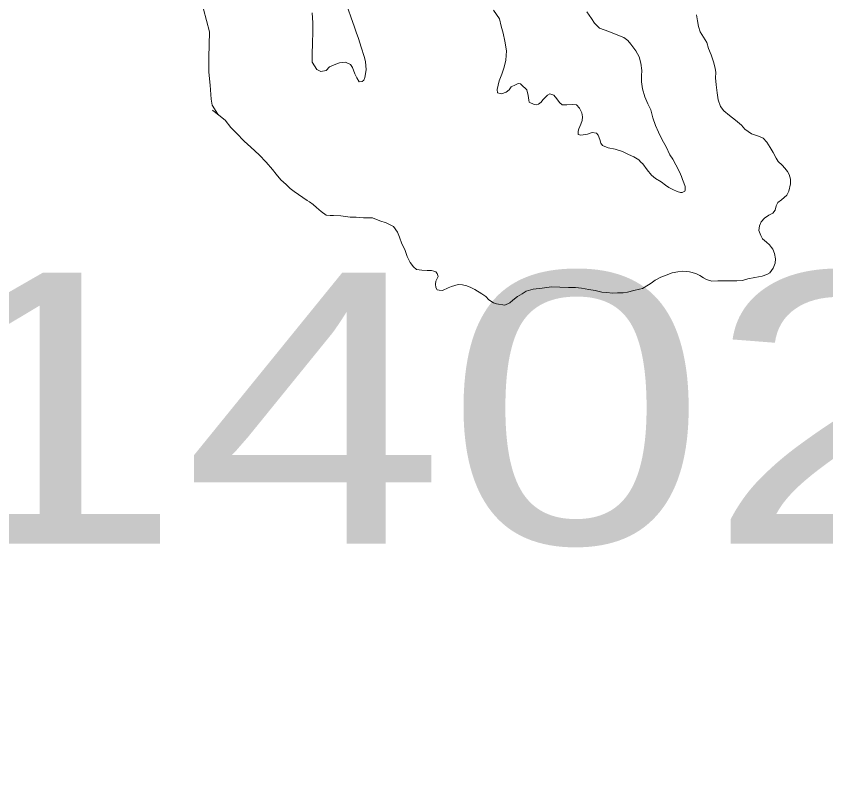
# Model space of a CAD drawing. Extents: x -1643653 to 4543381, y 1624270 to 13878484.
# Drawn here: x 678316 to 679810, y 8953798 to 8955215 of the extents above; entities that cross this region are included whole.
import ezdxf

# ---------------------------------------------------------------- set-up
doc = ezdxf.new("R2010")
doc.units = 0
doc.header["$LTSCALE"] = 200
for name, color, linetype, lineweight in [('1', 7, 'Continuous', 13), ('24', 7, 'Continuous', 25), ('29', 7, 'Continuous', 13)]:
    doc.layers.add(name, color=color, linetype=linetype, lineweight=lineweight)
doc.layers.add('63', color=7, linetype='Continuous')

msp = doc.modelspace()

# ---------------------------------------------------------------- linework, layer by layer
at = {"layer": '1', "lineweight": 25}
msp.add_spline([(814781, 9009175.5), (814787.2, 9009173.4), (814796.9, 9009173.4), (814799.4, 9009172.4), (814805.1, 9009174.5), (814805.6, 9009176.5), (814811.7, 9009179.5), (814811.7, 9009179.5), (814801.5, 9009181), (814790.7, 9009181.5), (814784.1, 9009183.1), (814777.4, 9009185.1), (814778.4, 9009175.5)], degree=3, dxfattribs=at)
at = {"layer": '24'}
msp.add_spline([(665209.5, 8949437.1), (665261.8, 8949907.3), (665888.8, 8950560.5), (666750.9, 8951187.5), (667665.3, 8951814.5), (668344.5, 8952363.1), (668788.7, 8952911.7), (669180.6, 8953564.9), (669154.4, 8954270.2), (669755.3, 8954662.1), (670486.8, 8955027.9), (671218.3, 8955785.5), (671166.1, 8956360.3), (671531.8, 8956726), (671479.6, 8956987.3), (670957.1, 8957405.3), (670695.8, 8957849.4), (671139.9, 8958502.5), (671845.3, 8959207.9), (672394, 8958789.9), (673047.1, 8959234), (673465.1, 8959834.9), (673177.7, 8960461.9), (673987.6, 8960749.3), (675163.2, 8960879.9), (676103.7, 8960906.1), (677253.2, 8961428.6), (677697.4, 8961559.2), (678115.4, 8962133.9), (678611.8, 8962369.1), (678820.8, 8962919.9), (679291, 8963704.1), (679918, 8964226.8), (679944.1, 8964697.3), (679709, 8965272.3), (679291, 8966004.2), (678115.4, 8966945.2)], degree=3, dxfattribs=at)
at = {"layer": '29'}
for points in [[(678645.7, 8955283.9), (678650.6, 8955264.1), (678657.7, 8955247.9), (678661.7, 8955227.7), (678672.8, 8955186.3), (678671.8, 8955138.9), (678671.8, 8955111.6), (678673.9, 8955087.4), (678675.9, 8955062.1), (678677.9, 8955051), (678688, 8955034.2)], [(678645.7, 8955283.9), (678650.6, 8955264.1), (678657.7, 8955247.9), (678661.7, 8955227.7), (678672.8, 8955186.3), (678671.8, 8955138.9), (678671.8, 8955111.6), (678673.9, 8955087.4), (678675.9, 8955062.1), (678677.9, 8955051), (678688, 8955034.2)], [(678902.7, 8955125.2), (678894.5, 8955121.4), (678888.1, 8955115), (678878.2, 8955113.2), (678871, 8955116.7), (678862.5, 8955130.1), (678862.6, 8955144.2), (678862.9, 8955165.6), (678863.8, 8955185.3), (678863.3, 8955202.7), (678862.5, 8955221.2)], [(678902.7, 8955125.2), (678894.5, 8955121.4), (678888.1, 8955115), (678878.2, 8955113.2), (678871, 8955116.7), (678862.5, 8955130.1), (678862.6, 8955144.2), (678862.9, 8955165.6), (678863.8, 8955185.3), (678863.3, 8955202.7), (678862.5, 8955221.2)], [(678928.8, 8955227.8), (678934, 8955212.2), (678940.1, 8955196.8), (678943.7, 8955185.7), (678948, 8955173.7), (678952.9, 8955157.5), (678958.4, 8955140.6), (678960.8, 8955131.1), (678961.8, 8955115.7), (678959.7, 8955101.8), (678957.4, 8955097.2), (678954.5, 8955094.4), (678948.9, 8955094.1), (678944.8, 8955100.9), (678941.2, 8955108.6), (678936.5, 8955120.5), (678933.1, 8955126), (678924, 8955130.2), (678912.8, 8955128.8), (678902.7, 8955125.2)], [(678928.8, 8955227.8), (678934, 8955212.2), (678940.1, 8955196.8), (678943.7, 8955185.7), (678948, 8955173.7), (678952.9, 8955157.5), (678958.4, 8955140.6), (678960.8, 8955131.1), (678961.8, 8955115.7), (678959.7, 8955101.8), (678957.4, 8955097.2), (678954.5, 8955094.4), (678948.9, 8955094.1), (678944.8, 8955100.9), (678941.2, 8955108.6), (678936.5, 8955120.5), (678933.1, 8955126), (678924, 8955130.2), (678912.8, 8955128.8), (678902.7, 8955125.2)], [(679398, 8954976.2), (679395.1, 8954980.7), (679393.2, 8954987.5), (679389.9, 8954995.5), (679386.7, 8954998.8), (679379.2, 8955000.1), (679370.1, 8954997.5), (679358.2, 8954995.5), (679353.2, 8954996.8), (679353, 8954998.4), (679352.9, 8955003.1), (679354.3, 8955006.9), (679358.2, 8955015.5), (679360.5, 8955022.2), (679361.2, 8955029.3), (679359.8, 8955036.7), (679355.3, 8955045.2), (679350.1, 8955051.4), (679342.7, 8955052), (679332.5, 8955051.3), (679323.7, 8955051.6), (679318.4, 8955055.8), (679313.8, 8955062.5), (679308, 8955069.2), (679300.9, 8955071.9), (679296.3, 8955069.3), (679292.8, 8955065.4), (679288.1, 8955060.9), (679284.8, 8955056.3), (679280, 8955052.6), (679276.7, 8955051.4), (679272.1, 8955052.2), (679262.8, 8955056), (679261.9, 8955059.8), (679260.8, 8955068.6), (679258.3, 8955079.2), (679248.8, 8955088.4), (679247, 8955090.2), (679242.3, 8955090.6), (679237.7, 8955088.5), (679229.8, 8955084.9), (679225.7, 8955078.9), (679220.4, 8955075), (679211.4, 8955071.8), (679204.2, 8955073.4), (679203.8, 8955079.8), (679207.3, 8955095.4), (679212, 8955107.8), (679216.8, 8955121.1), (679219.6, 8955133.9), (679220.6, 8955151.1), (679217.6, 8955168.8), (679215, 8955183.5), (679211.2, 8955196.4), (679207.7, 8955209.8), (679197, 8955226.1)], [(679398, 8954976.2), (679395.1, 8954980.7), (679393.2, 8954987.5), (679389.9, 8954995.5), (679386.7, 8954998.8), (679379.2, 8955000.1), (679370.1, 8954997.5), (679358.2, 8954995.5), (679353.2, 8954996.8), (679353, 8954998.4), (679352.9, 8955003.1), (679354.3, 8955006.9), (679358.2, 8955015.5), (679360.5, 8955022.2), (679361.2, 8955029.3), (679359.8, 8955036.7), (679355.3, 8955045.2), (679350.1, 8955051.4), (679342.7, 8955052), (679332.5, 8955051.3), (679323.7, 8955051.6), (679318.4, 8955055.8), (679313.8, 8955062.5), (679308, 8955069.2), (679300.9, 8955071.9), (679296.3, 8955069.3), (679292.8, 8955065.4), (679288.1, 8955060.9), (679284.8, 8955056.3), (679280, 8955052.6), (679276.7, 8955051.4), (679272.1, 8955052.2), (679262.8, 8955056), (679261.9, 8955059.8), (679260.8, 8955068.6), (679258.3, 8955079.2), (679248.8, 8955088.4), (679247, 8955090.2), (679242.3, 8955090.6), (679237.7, 8955088.5), (679229.8, 8955084.9), (679225.7, 8955078.9), (679220.4, 8955075), (679211.4, 8955071.8), (679204.2, 8955073.4), (679203.8, 8955079.8), (679207.3, 8955095.4), (679212, 8955107.8), (679216.8, 8955121.1), (679219.6, 8955133.9), (679220.6, 8955151.1), (679217.6, 8955168.8), (679215, 8955183.5), (679211.2, 8955196.4), (679207.7, 8955209.8), (679197, 8955226.1)], [(679369.2, 8955223.1), (679377.5, 8955210.7), (679383.2, 8955201.8), (679392.4, 8955193), (679409.5, 8955187), (679423.4, 8955181.4), (679437.1, 8955175.4), (679444.7, 8955170.1), (679450.5, 8955163.5), (679459.5, 8955151.1), (679466, 8955139.7), (679469, 8955128.2), (679470.4, 8955114.9), (679470.3, 8955104.8), (679470, 8955093.8), (679471.8, 8955081.1), (679476, 8955066.4), (679481.8, 8955053), (679487.1, 8955042.3), (679491.2, 8955027.4), (679496.1, 8955013.5), (679501.2, 8955001), (679508.1, 8954986.8), (679515.3, 8954974), (679522.4, 8954959.3), (679527.8, 8954951), (679533.4, 8954940.5), (679540.1, 8954927.9), (679544, 8954919.1), (679545.5, 8954913.6), (679548.1, 8954907.7), (679550.3, 8954900.7), (679550.7, 8954894.1), (679550.1, 8954892), (679545.3, 8954889.4), (679541.8, 8954889.5), (679536, 8954891.2), (679527.6, 8954895), (679520.5, 8954898.8), (679514.5, 8954902.9), (679506, 8954909.4), (679495.6, 8954915.6), (679488.7, 8954921.8), (679480.6, 8954931.6), (679472.4, 8954942.3), (679469, 8954945.7), (679465.3, 8954949.8), (679455.9, 8954955.2), (679446.2, 8954959.6), (679434.8, 8954965), (679421.5, 8954969.3), (679408.7, 8954972.2), (679398, 8954976.2)], [(679369.2, 8955223.1), (679377.5, 8955210.7), (679383.2, 8955201.8), (679392.4, 8955193), (679409.5, 8955187), (679423.4, 8955181.4), (679437.1, 8955175.4), (679444.7, 8955170.1), (679450.5, 8955163.5), (679459.5, 8955151.1), (679466, 8955139.7), (679469, 8955128.2), (679470.4, 8955114.9), (679470.3, 8955104.8), (679470, 8955093.8), (679471.8, 8955081.1), (679476, 8955066.4), (679481.8, 8955053), (679487.1, 8955042.3), (679491.2, 8955027.4), (679496.1, 8955013.5), (679501.2, 8955001), (679508.1, 8954986.8), (679515.3, 8954974), (679522.4, 8954959.3), (679527.8, 8954951), (679533.4, 8954940.5), (679540.1, 8954927.9), (679544, 8954919.1), (679545.5, 8954913.6), (679548.1, 8954907.7), (679550.3, 8954900.7), (679550.7, 8954894.1), (679550.1, 8954892), (679545.3, 8954889.4), (679541.8, 8954889.5), (679536, 8954891.2), (679527.6, 8954895), (679520.5, 8954898.8), (679514.5, 8954902.9), (679506, 8954909.4), (679495.6, 8954915.6), (679488.7, 8954921.8), (679480.6, 8954931.6), (679472.4, 8954942.3), (679469, 8954945.7), (679465.3, 8954949.8), (679455.9, 8954955.2), (679446.2, 8954959.6), (679434.8, 8954965), (679421.5, 8954969.3), (679408.7, 8954972.2), (679398, 8954976.2)], [(679397, 8954705.7), (679406.2, 8954704.8), (679416.2, 8954704), (679425.8, 8954704.6), (679436, 8954704.7), (679444.2, 8954705.6), (679455.7, 8954708.6), (679466.5, 8954711.5), (679472, 8954712.3), (679482.8, 8954719.2), (679487.9, 8954722.6), (679495.1, 8954727.8), (679505.6, 8954733.1), (679515.7, 8954737.2), (679526.5, 8954741.1), (679536.9, 8954743.4), (679546.1, 8954744.5), (679558.4, 8954743.2), (679570.2, 8954740.4), (679577.8, 8954736.6), (679584.2, 8954732), (679589.8, 8954729.1), (679599.5, 8954726.2), (679610.6, 8954726.6), (679622.9, 8954726.7), (679634.6, 8954726.7), (679645.9, 8954726.7), (679656.5, 8954727.5), (679666.3, 8954730.3), (679678.9, 8954732.9), (679692.5, 8954735.3), (679701.3, 8954738.2), (679706.7, 8954741.1), (679713.1, 8954749.8), (679716.5, 8954759.2), (679717.5, 8954767.3), (679715.5, 8954777.1), (679712.5, 8954784.9), (679709.7, 8954788.3), (679706.1, 8954793.2), (679700.9, 8954798), (679693.2, 8954804.2), (679690.1, 8954810.3), (679686.6, 8954819.8), (679687.6, 8954828.1), (679691.1, 8954835.3), (679696.8, 8954842.1), (679705, 8954847.5), (679712.5, 8954851.7), (679716.9, 8954857.1), (679718.5, 8954865.3), (679721.5, 8954871.2), (679728.5, 8954876), (679738.3, 8954884.7), (679741.6, 8954892.2), (679745, 8954905.9), (679744.8, 8954914.4), (679742.3, 8954922.8), (679739.6, 8954928.3), (679734.3, 8954934.8), (679729.4, 8954940), (679721.9, 8954947), (679718.6, 8954953), (679712.9, 8954963.6), (679707.3, 8954972.8), (679701.5, 8954982.5), (679694.6, 8954990.1), (679687.5, 8954993.2), (679672.7, 8954997.8), (679660.4, 8955006.6), (679654.6, 8955013.6), (679643.7, 8955023.2), (679632.5, 8955032), (679621.7, 8955040.5), (679616, 8955048.4), (679611.7, 8955060.8), (679609.7, 8955073.6), (679607.7, 8955088), (679606.6, 8955100.9), (679607, 8955110.8), (679605.9, 8955118.9), (679602.8, 8955130.5), (679598.3, 8955143.9), (679593.8, 8955155.5), (679590.7, 8955166.2), (679584.7, 8955176.2), (679578.2, 8955186), (679575.1, 8955196.1), (679573.1, 8955206.1), (679571.8, 8955217.6)], [(679397, 8954705.7), (679406.2, 8954704.8), (679416.2, 8954704), (679425.8, 8954704.6), (679436, 8954704.7), (679444.2, 8954705.6), (679455.7, 8954708.6), (679466.5, 8954711.5), (679472, 8954712.3), (679482.8, 8954719.2), (679487.9, 8954722.6), (679495.1, 8954727.8), (679505.6, 8954733.1), (679515.7, 8954737.2), (679526.5, 8954741.1), (679536.9, 8954743.4), (679546.1, 8954744.5), (679558.4, 8954743.2), (679570.2, 8954740.4), (679577.8, 8954736.6), (679584.2, 8954732), (679589.8, 8954729.1), (679599.5, 8954726.2), (679610.6, 8954726.6), (679622.9, 8954726.7), (679634.6, 8954726.7), (679645.9, 8954726.7), (679656.5, 8954727.5), (679666.3, 8954730.3), (679678.9, 8954732.9), (679692.5, 8954735.3), (679701.3, 8954738.2), (679706.7, 8954741.1), (679713.1, 8954749.8), (679716.5, 8954759.2), (679717.5, 8954767.3), (679715.5, 8954777.1), (679712.5, 8954784.9), (679709.7, 8954788.3), (679706.1, 8954793.2), (679700.9, 8954798), (679693.2, 8954804.2), (679690.1, 8954810.3), (679686.6, 8954819.8), (679687.6, 8954828.1), (679691.1, 8954835.3), (679696.8, 8954842.1), (679705, 8954847.5), (679712.5, 8954851.7), (679716.9, 8954857.1), (679718.5, 8954865.3), (679721.5, 8954871.2), (679728.5, 8954876), (679738.3, 8954884.7), (679741.6, 8954892.2), (679745, 8954905.9), (679744.8, 8954914.4), (679742.3, 8954922.8), (679739.6, 8954928.3), (679734.3, 8954934.8), (679729.4, 8954940), (679721.9, 8954947), (679718.6, 8954953), (679712.9, 8954963.6), (679707.3, 8954972.8), (679701.5, 8954982.5), (679694.6, 8954990.1), (679687.5, 8954993.2), (679672.7, 8954997.8), (679660.4, 8955006.6), (679654.6, 8955013.6), (679643.7, 8955023.2), (679632.5, 8955032), (679621.7, 8955040.5), (679616, 8955048.4), (679611.7, 8955060.8), (679609.7, 8955073.6), (679607.7, 8955088), (679606.6, 8955100.9), (679607, 8955110.8), (679605.9, 8955118.9), (679602.8, 8955130.5), (679598.3, 8955143.9), (679593.8, 8955155.5), (679590.7, 8955166.2), (679584.7, 8955176.2), (679578.2, 8955186), (679575.1, 8955196.1), (679573.1, 8955206.1), (679571.8, 8955217.6)], [(678678.1, 8955041.3), (678679.8, 8955040.4), (678681.2, 8955039.3)], [(678681.2, 8955039.3), (678690.2, 8955032.5), (678701.8, 8955023.3), (678712.3, 8955009.8), (678722.4, 8954998.8), (678736.9, 8954984.4), (678749.1, 8954973.2), (678764.8, 8954959.2), (678777.2, 8954945.5), (678789, 8954932.3), (678796.1, 8954923.2), (678804.5, 8954912.8), (678814.1, 8954904.3), (678821.8, 8954897.3), (678829.1, 8954891.3), (678853, 8954875), (678857.6, 8954872.3), (678863.9, 8954867.7), (678870.4, 8954862.1), (678879.2, 8954854.6), (678888.2, 8954847.7), (678895.7, 8954847.2), (678901.5, 8954846.9), (678914.9, 8954846.6), (678932.6, 8954844.2), (678943.7, 8954843.8), (678957.1, 8954842.7), (678973.9, 8954843), (678987.2, 8954837.6), (678999, 8954833.7), (679012.5, 8954827.1), (679019.9, 8954816.4), (679023.2, 8954807.3), (679027.7, 8954794.6), (679033.1, 8954784.3), (679037.5, 8954771.3), (679043.2, 8954760.3), (679049.1, 8954752.2), (679054.7, 8954747.5), (679064.8, 8954746), (679074.3, 8954745.8), (679082.3, 8954745.5), (679086.7, 8954744.5), (679090.4, 8954743.3), (679092.8, 8954740), (679094.6, 8954734.7), (679090.5, 8954726.2), (679089.9, 8954720.7), (679090.6, 8954714.1), (679093.2, 8954709.9), (679096.5, 8954709.3), (679103, 8954708.9), (679113.3, 8954713.6), (679119.7, 8954716.3), (679131.7, 8954719.7), (679139.5, 8954719.1), (679147.6, 8954717.3), (679154.8, 8954714.3), (679162.7, 8954710.6), (679175.1, 8954702.5), (679182.5, 8954697.7), (679188.5, 8954691.7), (679196.8, 8954685.9), (679202.7, 8954683.9), (679217.8, 8954681.5), (679226.8, 8954686.2), (679232.6, 8954691.2), (679241, 8954698), (679249.5, 8954702.6), (679257.4, 8954707.5), (679269.9, 8954711.3), (679286.9, 8954713.2), (679303.7, 8954715.4), (679319.2, 8954715.2), (679335.3, 8954714.2), (679348.4, 8954714.3), (679359.3, 8954713.1), (679372.8, 8954710.6), (679384.6, 8954709), (679397, 8954705.7)], [(678688, 8955034.2), (678690.2, 8955032.5), (678701.8, 8955023.3), (678712.3, 8955009.8), (678722.4, 8954998.8), (678736.9, 8954984.4), (678749.1, 8954973.2), (678764.8, 8954959.2), (678777.2, 8954945.5), (678789, 8954932.3), (678796.1, 8954923.2), (678804.5, 8954912.8), (678814.1, 8954904.3), (678821.8, 8954897.3), (678829.1, 8954891.3), (678853, 8954875), (678857.6, 8954872.3), (678863.9, 8954867.7), (678870.4, 8954862.1), (678879.2, 8954854.6), (678888.2, 8954847.7), (678895.7, 8954847.2), (678901.5, 8954846.9), (678914.9, 8954846.6), (678932.6, 8954844.2), (678943.7, 8954843.8), (678957.1, 8954842.7), (678973.9, 8954843), (678987.2, 8954837.6), (678999, 8954833.7), (679012.5, 8954827.1), (679019.9, 8954816.4), (679023.2, 8954807.3), (679027.7, 8954794.6), (679033.1, 8954784.3), (679037.5, 8954771.3), (679043.2, 8954760.3), (679049.1, 8954752.2), (679054.7, 8954747.5), (679064.8, 8954746), (679074.3, 8954745.8), (679082.3, 8954745.5), (679086.7, 8954744.5), (679090.4, 8954743.3), (679092.8, 8954740), (679094.6, 8954734.7), (679090.5, 8954726.2), (679089.9, 8954720.7), (679090.6, 8954714.1), (679093.2, 8954709.9), (679096.5, 8954709.3), (679103, 8954708.9), (679113.3, 8954713.6), (679119.7, 8954716.3), (679131.7, 8954719.7), (679139.5, 8954719.1), (679147.6, 8954717.3), (679154.8, 8954714.3), (679162.7, 8954710.6), (679175.1, 8954702.5), (679182.5, 8954697.7), (679188.5, 8954691.7), (679196.8, 8954685.9), (679202.7, 8954683.9), (679217.8, 8954681.5), (679226.8, 8954686.2), (679232.6, 8954691.2), (679241, 8954698), (679249.5, 8954702.6), (679257.4, 8954707.5), (679269.9, 8954711.3), (679286.9, 8954713.2), (679303.7, 8954715.4), (679319.2, 8954715.2), (679335.3, 8954714.2), (679348.4, 8954714.3), (679359.3, 8954713.1), (679372.8, 8954710.6), (679384.6, 8954709), (679397, 8954705.7)]]:
    msp.add_lwpolyline(points, dxfattribs=at)

# ---------------------------------------------------------------- texts
at = {"layer": '63', "width": 1.3}
msp.add_text(' 14026.40 ha', height=500, dxfattribs=at).set_placement((677899.3, 8954241.9))

doc.saveas('drawing.dxf')
